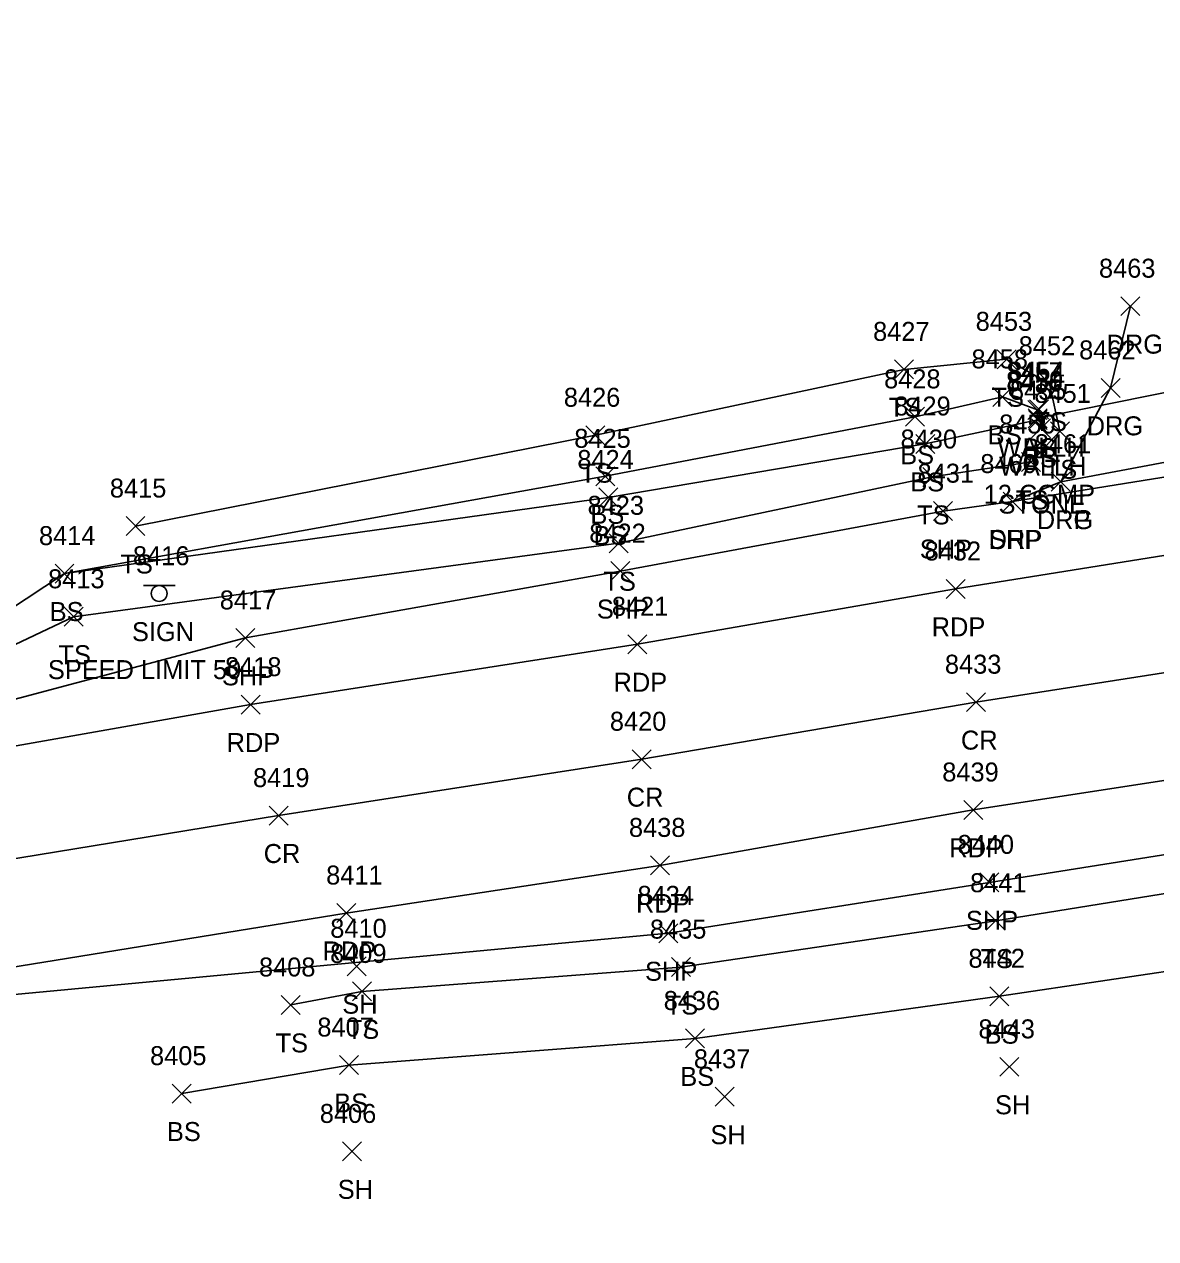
# Model space of a CAD drawing. Extents: x 1611797 to 1633212, y 298978 to 305475.
# Drawn here: x 1627485.9 to 1627605.1, y 304151.3 to 304279.3 of the extents above; entities that cross this region are included whole.
import ezdxf

# ---------------------------------------------------------------- set-up
doc = ezdxf.new("R2010")
doc.units = 0
for name, color, linetype in [('D_A', 7, 'Continuous'), ('D_C', 7, 'Continuous'), ('D_I', 7, 'Continuous'), ('D_TIC', 7, 'Continuous'), ('DCP', 7, 'Continuous'), ('DHW', 7, 'Continuous'), ('L_A', 7, 'Continuous'), ('L_I', 7, 'Continuous'), ('L_TIC', 7, 'Continuous'), ('LELB', 7, 'Continuous'), ('P_A', 7, 'Continuous'), ('P_I', 7, 'Continuous'), ('P_TIC', 7, 'Continuous'), ('PET', 7, 'Continuous'), ('PRC', 7, 'Continuous'), ('PSP', 7, 'Continuous'), ('R_A', 7, 'Continuous'), ('R_I', 7, 'Continuous'), ('R_TIC', 7, 'Continuous'), ('RDG', 7, 'Continuous'), ('RDP', 7, 'Continuous'), ('S_A', 7, 'Continuous'), ('S_C', 7, 'Continuous'), ('S_I', 7, 'Continuous'), ('SSGN', 7, 'Continuous')]:
    doc.layers.add(name, color=color, linetype=linetype)

msp = doc.modelspace()

# ---------------------------------------------------------------- linework, layer by layer
at = {"layer": 'D_TIC'}
for points in [[(1627591.79, 304237.76), (1627593.79, 304239.76)], [(1627593.79, 304237.76), (1627591.79, 304239.76)], [(1627591.65, 304236.8), (1627593.65, 304238.8)], [(1627593.65, 304236.8), (1627591.65, 304238.8)], [(1627591.98, 304235.76), (1627593.98, 304237.76)], [(1627593.98, 304235.76), (1627591.98, 304237.76)]]:
    msp.add_lwpolyline(points, dxfattribs=at)
at = {"layer": 'DCP'}
msp.add_lwpolyline([(1627592.65, 304237.8), (1627632.18, 304245.78)], dxfattribs=at)
at = {"layer": 'DHW'}
msp.add_lwpolyline([(1627592.79, 304238.76), (1627592.98, 304236.76)], dxfattribs=at)
at = {"layer": 'L_TIC'}
for points in [[(1627588.37, 304243.02), (1627590.37, 304245.02)], [(1627590.37, 304243.02), (1627588.37, 304245.02)], [(1627588.37, 304243.02), (1627590.37, 304245.02)], [(1627590.37, 304243.02), (1627588.37, 304245.02)], [(1627577.56, 304241.96), (1627579.56, 304243.96)], [(1627579.56, 304241.96), (1627577.56, 304243.96)], [(1627592.9, 304240.45), (1627594.9, 304242.45)], [(1627594.9, 304240.45), (1627592.9, 304242.45)], [(1627587.92, 304239.06), (1627589.92, 304241.06)], [(1627589.92, 304239.06), (1627587.92, 304241.06)], [(1627587.92, 304239.06), (1627589.92, 304241.06)], [(1627589.92, 304239.06), (1627587.92, 304241.06)], [(1627591.61, 304237.69), (1627593.61, 304239.69)], [(1627593.61, 304237.69), (1627591.61, 304239.69)], [(1627578.72, 304236.96), (1627580.72, 304238.96)], [(1627580.72, 304236.96), (1627578.72, 304238.96)], [(1627591.66, 304236.63), (1627593.66, 304238.63)], [(1627593.66, 304236.63), (1627591.66, 304238.63)], [(1627545.04, 304235.02), (1627547.04, 304237.02)], [(1627547.04, 304235.02), (1627545.04, 304237.02)], [(1627593.98, 304235.43), (1627595.98, 304237.43)], [(1627595.98, 304235.43), (1627593.98, 304237.43)], [(1627579.79, 304234.1), (1627581.79, 304236.1)], [(1627581.79, 304234.1), (1627579.79, 304236.1)], [(1627590.94, 304232.2), (1627592.94, 304234.2)], [(1627592.94, 304232.2), (1627590.94, 304234.2)], [(1627546.08, 304230.69), (1627548.08, 304232.69)], [(1627548.08, 304230.69), (1627546.08, 304232.69)], [(1627580.54, 304230.62), (1627582.54, 304232.62)], [(1627582.54, 304230.62), (1627580.54, 304232.62)], [(1627546.4, 304228.46), (1627548.4, 304230.46)], [(1627548.4, 304228.46), (1627546.4, 304230.46)], [(1627496.59, 304225.45), (1627498.59, 304227.45)], [(1627498.59, 304225.45), (1627496.59, 304227.45)], [(1627547.48, 304223.63), (1627549.48, 304225.63)], [(1627549.48, 304223.63), (1627547.48, 304225.63)], [(1627489.11, 304220.44), (1627491.11, 304222.44)], [(1627491.11, 304220.44), (1627489.11, 304222.44)], [(1627489.11, 304220.44), (1627491.11, 304222.44)], [(1627491.11, 304220.44), (1627489.11, 304222.44)], [(1627490.07, 304215.89), (1627492.07, 304217.89)], [(1627492.07, 304215.89), (1627490.07, 304217.89)], [(1627587.22, 304183.86), (1627589.22, 304185.86)], [(1627589.22, 304183.86), (1627587.22, 304185.86)], [(1627519.89, 304179.06), (1627521.89, 304181.06)], [(1627521.89, 304179.06), (1627519.89, 304181.06)], [(1627554.05, 304178.97), (1627556.05, 304180.97)], [(1627556.05, 304178.97), (1627554.05, 304180.97)], [(1627520.44, 304176.41), (1627522.44, 304178.41)], [(1627522.44, 304176.41), (1627520.44, 304178.41)], [(1627587.61, 304175.9), (1627589.61, 304177.9)], [(1627589.61, 304175.9), (1627587.61, 304177.9)], [(1627512.94, 304174.98), (1627514.94, 304176.98)], [(1627514.94, 304174.98), (1627512.94, 304176.98)], [(1627555.55, 304171.45), (1627557.55, 304173.45)], [(1627557.55, 304171.45), (1627555.55, 304173.45)], [(1627519.09, 304168.65), (1627521.09, 304170.65)], [(1627521.09, 304168.65), (1627519.09, 304170.65)], [(1627588.66, 304168.46), (1627590.66, 304170.46)], [(1627590.66, 304168.46), (1627588.66, 304170.46)], [(1627501.46, 304165.64), (1627503.46, 304167.64)], [(1627503.46, 304165.64), (1627501.46, 304167.64)], [(1627558.68, 304165.31), (1627560.68, 304167.31)], [(1627560.68, 304165.31), (1627558.68, 304167.31)], [(1627519.41, 304159.55), (1627521.41, 304161.55)], [(1627521.41, 304159.55), (1627519.41, 304161.55)]]:
    msp.add_lwpolyline(points, dxfattribs=at)
at = {"layer": 'LELB'}
for points in [[(1627474.59, 304209.08), (1627491.07, 304216.89), (1627548.48, 304224.63), (1627581.54, 304231.62), (1627591.94, 304233.2), (1627594.98, 304236.43), (1627593.9, 304241.45), (1627589.37, 304244.02)], [(1627497.59, 304226.45), (1627546.04, 304236.02), (1627578.56, 304242.96), (1627589.37, 304244.02)], [(1627277.73, 304175.33), (1627326.36, 304184.5), (1627356.4, 304189.67), (1627388.31, 304194.67), (1627425, 304201.95), (1627452.86, 304205.78), (1627473.83, 304210.7), (1627490.11, 304221.44), (1627547.4, 304229.46), (1627580.79, 304235.1), (1627592.66, 304237.63), (1627592.61, 304238.69), (1627588.92, 304240.06)], [(1627490.11, 304221.44), (1627547.08, 304231.69), (1627579.72, 304237.96), (1627588.92, 304240.06)], [(1627513.94, 304175.98), (1627521.44, 304177.41), (1627555.05, 304179.97), (1627588.22, 304184.86), (1627632.66, 304192), (1627693.45, 304200.85), (1627733.92, 304207.81), (1627774.83, 304214.95), (1627813.09, 304223.4), (1627830.27, 304224.79), (1627839.05, 304218.89), (1627843.73, 304211.84)], [(1627502.46, 304166.64), (1627520.09, 304169.65), (1627556.55, 304172.45), (1627588.61, 304176.9), (1627633.98, 304183.64), (1627672.44, 304189.77), (1627685.51, 304192.43), (1627735.25, 304192.44), (1627778.08, 304198.79), (1627817.51, 304204.84), (1627835.05, 304213.05)]]:
    msp.add_lwpolyline(points, dxfattribs=at)
at = {"layer": 'P_TIC'}
for points in [[(1627589, 304228.03), (1627591, 304230.03)], [(1627591, 304228.03), (1627589, 304230.03)], [(1627581.68, 304227.02), (1627583.68, 304229.02)], [(1627583.68, 304227.02), (1627581.68, 304229.02)], [(1627547.66, 304220.7), (1627549.66, 304222.7)], [(1627549.66, 304220.7), (1627547.66, 304222.7)], [(1627582.99, 304218.82), (1627584.99, 304220.82)], [(1627584.99, 304218.82), (1627582.99, 304220.82)], [(1627508.17, 304213.66), (1627510.17, 304215.66)], [(1627510.17, 304213.66), (1627508.17, 304215.66)], [(1627549.47, 304212.99), (1627551.47, 304214.99)], [(1627551.47, 304212.99), (1627549.47, 304214.99)], [(1627508.72, 304206.63), (1627510.72, 304208.63)], [(1627510.72, 304206.63), (1627508.72, 304208.63)], [(1627585.13, 304206.89), (1627587.13, 304208.89)], [(1627587.13, 304206.89), (1627585.13, 304208.89)], [(1627549.92, 304200.88), (1627551.92, 304202.88)], [(1627551.92, 304200.88), (1627549.92, 304202.88)], [(1627511.67, 304194.94), (1627513.67, 304196.94)], [(1627513.67, 304194.94), (1627511.67, 304196.94)], [(1627584.85, 304195.53), (1627586.85, 304197.53)], [(1627586.85, 304195.53), (1627584.85, 304197.53)], [(1627551.84, 304189.69), (1627553.84, 304191.69)], [(1627553.84, 304189.69), (1627551.84, 304191.69)], [(1627586.55, 304187.9), (1627588.55, 304189.9)], [(1627588.55, 304187.9), (1627586.55, 304189.9)], [(1627518.8, 304184.67), (1627520.8, 304186.67)], [(1627520.8, 304184.67), (1627518.8, 304186.67)], [(1627552.74, 304182.53), (1627554.74, 304184.53)], [(1627554.74, 304182.53), (1627552.74, 304184.53)]]:
    msp.add_lwpolyline(points, dxfattribs=at)
at = {"layer": 'PET'}
for points in [[(1627468.65, 304200.39), (1627509.72, 304207.63), (1627550.47, 304213.99), (1627583.99, 304219.82), (1627630.73, 304227.33), (1627674.02, 304234.8), (1627727.73, 304243.76), (1627766.78, 304250.64), (1627804.93, 304257.83), (1627871.73, 304271.16)], [(1627477.7, 304178.83), (1627519.8, 304185.67), (1627552.84, 304190.69), (1627585.85, 304196.53), (1627631.08, 304203.5), (1627691.37, 304213.42), (1627732.05, 304220.15), (1627772.2, 304227), (1627810.3, 304233.75), (1627865.14, 304244.67)]]:
    msp.add_lwpolyline(points, dxfattribs=at)
at = {"layer": 'PRC'}
msp.add_lwpolyline([(1627250.94, 304151.35), (1627286.78, 304158.21), (1627326.18, 304165.03), (1627359.67, 304171.21), (1627391.41, 304176.36), (1627426.14, 304181.92), (1627454.34, 304186.02), (1627471.65, 304189.25), (1627512.67, 304195.94), (1627550.92, 304201.88), (1627586.13, 304207.89), (1627632.19, 304215.08), (1627676.13, 304222.32), (1627729.71, 304231.42), (1627769.14, 304238.24), (1627805.83, 304244.92), (1627874.04, 304257.97)], dxfattribs=at)
at = {"layer": 'PSP'}
for points in [[(1627478.46, 304176.47), (1627553.74, 304183.53), (1627587.55, 304188.9), (1627632.22, 304195.98), (1627692.73, 304205.95), (1627733.25, 304212.06), (1627773.66, 304219.04), (1627812.69, 304226.02), (1627836.67, 304229.89), (1627862.31, 304234.47), (1627868.47, 304235.99), (1627889.12, 304240.45), (1627921.13, 304246.03), (1627972.26, 304255.87), (1627993.74, 304259.59), (1628028.77, 304266.82), (1628078.62, 304279.32)], [(1627467.59, 304203.62), (1627509.17, 304214.66), (1627548.66, 304221.7), (1627582.68, 304228.02), (1627590, 304229.03), (1627632.37, 304235.84), (1627673.37, 304242.59), (1627707.19, 304248.3), (1627746.94, 304254.52), (1627765.06, 304258.01), (1627804.39, 304265.42), (1627852.07, 304273.99)]]:
    msp.add_lwpolyline(points, dxfattribs=at)
at = {"layer": 'R_TIC'}
for points in [[(1627601.41, 304248.62), (1627603.41, 304250.62)], [(1627603.41, 304248.62), (1627601.41, 304250.62)], [(1627599.32, 304240.01), (1627601.32, 304242.01)], [(1627601.32, 304240.01), (1627599.32, 304242.01)], [(1627594.07, 304230.12), (1627596.07, 304232.12)], [(1627596.07, 304230.12), (1627594.07, 304232.12)], [(1627594.07, 304230.12), (1627596.07, 304232.12)], [(1627596.07, 304230.12), (1627594.07, 304232.12)], [(1627589, 304228.03), (1627591, 304230.03)], [(1627591, 304228.03), (1627589, 304230.03)]]:
    msp.add_lwpolyline(points, dxfattribs=at)
at = {"layer": 'RDG'}
msp.add_lwpolyline([(1627595.07, 304231.12), (1627600.32, 304241.01), (1627602.41, 304249.62)], dxfattribs=at)
at = {"layer": 'RDP'}
msp.add_lwpolyline([(1627590, 304229.03), (1627595.07, 304231.12), (1627628.55, 304237.41), (1627632.37, 304235.84)], dxfattribs=at)
at = {"layer": 'SSGN'}
for p, q in [((1627498.44, 304220.17), (1627501.77, 304220.17)), ((1627500.08, 304219.34), (1627500.08, 304219.34))]:
    msp.add_line(p, q, dxfattribs=at)
msp.add_circle((1627500.08, 304219.34), 0.833, dxfattribs=at)

# ---------------------------------------------------------------- texts
at = {"layer": 'D_A'}
for s, p in [('WALLH', (1627588.38, 304233.76)), ('P', (1627592.03, 304232.8)), ('WALLH', (1627588.57, 304231.76))]:
    msp.add_text(s, height=2, dxfattribs=at).set_placement(p)
at = {"layer": 'D_C'}
for s, p in [('12 CGMP', (1627586.95, 304228.8)), ('STONE', (1627588.52, 304227.76))]:
    msp.add_text(s, height=2, dxfattribs=at).set_placement(p)
at = {"layer": 'D_I'}
for s, p in [('8459', (1627589.39, 304240.8)), ('8454', (1627589.53, 304241.76)), ('8455', (1627589.72, 304239.76))]:
    msp.add_text(s, height=2, dxfattribs=at).set_placement(p)
at = {"layer": 'L_A'}
for s, p in [('TS', (1627587.78, 304239.02)), ('TS', (1627587.78, 304239.02)), ('TS', (1627576.97, 304237.96)), ('TS', (1627592.31, 304236.45)), ('BS', (1627587.37, 304235.06)), ('BS', (1627587.37, 304235.06)), ('BS', (1627591.06, 304233.69)), ('BS', (1627578.16, 304232.96)), ('BS', (1627591.1, 304232.63)), ('TS', (1627544.45, 304231.02)), ('TS', (1627593.39, 304231.43)), ('BS', (1627579.23, 304230.1)), ('TS', (1627590.35, 304228.2)), ('BS', (1627545.52, 304226.69)), ('TS', (1627579.95, 304226.62)), ('BS', (1627545.84, 304224.46)), ('TS', (1627496, 304221.45)), ('TS', (1627546.89, 304219.63)), ('BS', (1627488.55, 304216.44)), ('BS', (1627488.55, 304216.44)), ('TS', (1627489.48, 304211.89)), ('TS', (1627586.63, 304179.86)), ('SH', (1627519.38, 304175.06)), ('TS', (1627553.46, 304174.97)), ('TS', (1627519.85, 304172.41)), ('BS', (1627587.05, 304171.9)), ('TS', (1627512.35, 304170.98)), ('BS', (1627554.99, 304167.45)), ('BS', (1627518.53, 304164.65)), ('SH', (1627588.15, 304164.46)), ('BS', (1627500.9, 304161.64)), ('SH', (1627558.17, 304161.31)), ('SH', (1627518.9, 304155.55))]:
    msp.add_text(s, height=2, dxfattribs=at).set_placement(p)
at = {"layer": 'L_I'}
for s, p in [('8427', (1627575.3, 304245.96)), ('8453', (1627586.11, 304247.02)), ('8453', (1627586.11, 304247.02)), ('8452', (1627590.64, 304244.45)), ('8458', (1627585.67, 304243.06)), ('8458', (1627585.67, 304243.06)), ('8428', (1627576.46, 304240.96)), ('8457', (1627589.35, 304241.69)), ('8456', (1627589.34, 304240.63)), ('8426', (1627542.72, 304239.02)), ('8451', (1627592.29, 304239.43)), ('8429', (1627577.53, 304238.1)), ('8450', (1627588.59, 304236.2)), ('8425', (1627543.82, 304234.69)), ('8430', (1627578.2, 304234.62)), ('8424', (1627544.14, 304232.46)), ('8415', (1627494.89, 304229.45)), ('8423', (1627545.22, 304227.63)), ('8414', (1627487.42, 304224.44)), ('8414', (1627487.42, 304224.44)), ('8413', (1627488.38, 304219.89)), ('8441', (1627585.52, 304187.86)), ('8410', (1627518.11, 304183.06)), ('8435', (1627551.79, 304182.97)), ('8409', (1627518.09, 304180.41)), ('8442', (1627585.35, 304179.9)), ('8408', (1627510.6, 304178.98)), ('8436', (1627553.24, 304175.45)), ('8407', (1627516.75, 304172.65)), ('8443', (1627586.4, 304172.46)), ('8405', (1627499.12, 304169.64)), ('8437', (1627556.42, 304169.31)), ('8406', (1627517.01, 304163.55))]:
    msp.add_text(s, height=2, dxfattribs=at).set_placement(p)
at = {"layer": 'P_A'}
for s, p in [('SHP', (1627580.22, 304223.02)), ('SHP', (1627587.53, 304224.03)), ('SHP', (1627546.2, 304216.7)), ('RDP', (1627581.48, 304214.82)), ('SHP', (1627506.7, 304209.66)), ('RDP', (1627547.96, 304208.99)), ('RDP', (1627507.2, 304202.63)), ('CR', (1627584.56, 304202.89)), ('CR', (1627549.35, 304196.88)), ('CR', (1627511.1, 304190.94)), ('RDP', (1627583.34, 304191.53)), ('RDP', (1627550.33, 304185.69)), ('SHP', (1627585.08, 304183.9)), ('RDP', (1627517.29, 304180.67)), ('SHP', (1627551.28, 304178.53))]:
    msp.add_text(s, height=2, dxfattribs=at).set_placement(p)
at = {"layer": 'P_I'}
for s, p in [('8460', (1627586.6, 304232.03)), ('8431', (1627579.99, 304231.02)), ('8422', (1627545.4, 304224.7)), ('8432', (1627580.73, 304222.82)), ('8417', (1627506.47, 304217.66)), ('8421', (1627547.78, 304216.99)), ('8418', (1627507.02, 304210.63)), ('8433', (1627582.87, 304210.89)), ('8420', (1627547.57, 304204.88)), ('8419', (1627509.97, 304198.94)), ('8439', (1627582.59, 304199.53)), ('8438', (1627549.58, 304193.69)), ('8440', (1627584.2, 304191.9)), ('8411', (1627517.68, 304188.67)), ('8434', (1627550.48, 304186.53))]:
    msp.add_text(s, height=2, dxfattribs=at).set_placement(p)
at = {"layer": 'R_A'}
for s, p in [('DRG', (1627599.9, 304244.62)), ('DRG', (1627597.81, 304236.01)), ('DRG', (1627592.55, 304226.12)), ('DRP', (1627592.55, 304226.12)), ('DRP', (1627587.48, 304224.03))]:
    msp.add_text(s, height=2, dxfattribs=at).set_placement(p)
at = {"layer": 'R_I'}
for s, p in [('8463', (1627599.1, 304252.62)), ('8462', (1627597.01, 304244.01)), ('8461', (1627592.33, 304234.12)), ('8461', (1627592.33, 304234.12)), ('8460', (1627586.6, 304232.03))]:
    msp.add_text(s, height=2, dxfattribs=at).set_placement(p)
at = {"layer": 'S_A'}
msp.add_text('SIGN', height=2, dxfattribs=at).set_placement((1627497.22, 304214.32))
at = {"layer": 'S_C'}
msp.add_text('SPEED LIMIT 50', height=2, dxfattribs=at).set_placement((1627488.36, 304210.32))
at = {"layer": 'S_I'}
msp.add_text('8416', height=2, dxfattribs=at).set_placement((1627497.32, 304222.32))

doc.saveas('drawing.dxf')
